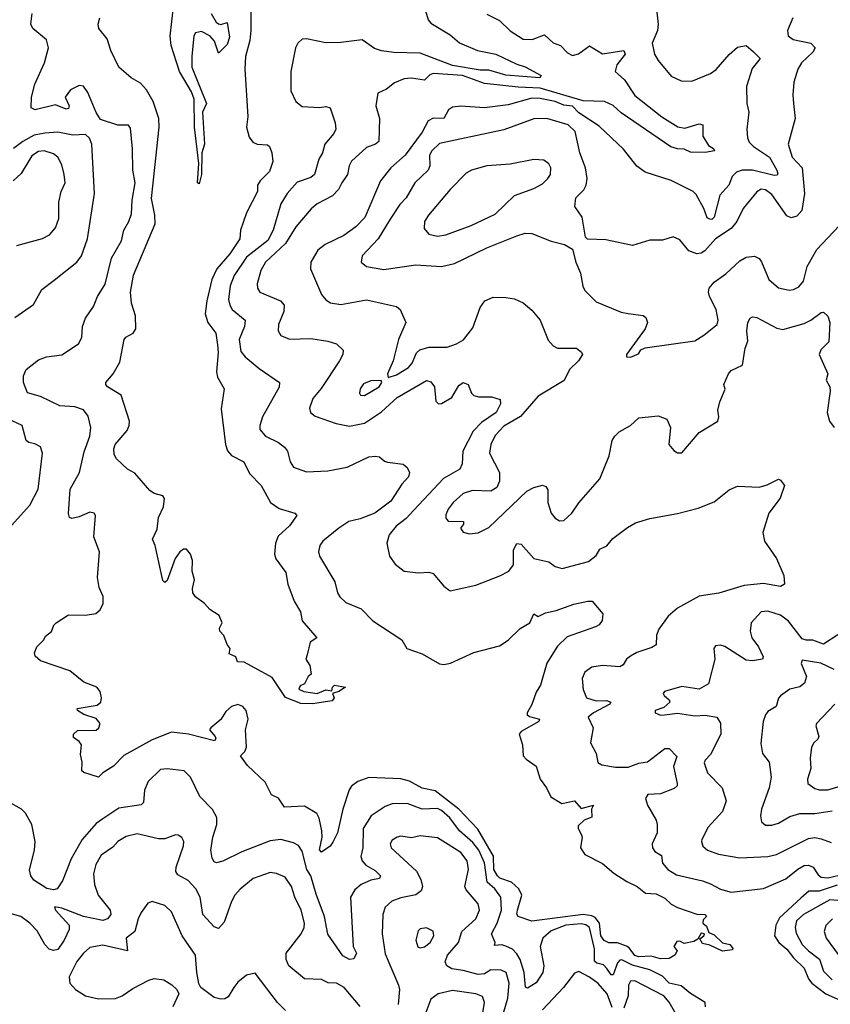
# Model space of a CAD drawing. Extents: x 1552033 to 1694788, y 811965 to 917215.
# Tile 579 of 632: x 1683058 to 1686837, y 881356 to 885946. Entities that reach past the tile are written whole.
import ezdxf

# ---------------------------------------------------------------- set-up
doc = ezdxf.new("R2010")
doc.units = 0

msp = doc.modelspace()

# ---------------------------------------------------------------- linework, layer by layer
at = {"layer": '0CON20XD'}
for points in [[(1685783, 881653), (1685766.5, 881675), (1685761.5, 881735), (1685740.3, 881760.3), (1685725, 881769.1), (1685685, 881774.1), (1685445, 881743.5), (1685382, 881765), (1685376.3, 881776.3), (1685377.9, 881795), (1685398.9, 881865), (1685385.2, 881895), (1685351.2, 881925), (1685295.9, 881945), (1685285, 881954.4), (1685268.2, 881985), (1685266.2, 882046.2), (1685193.3, 882173.3), (1685105.4, 882265.4), (1684995, 882350.6), (1684935, 882363), (1684875, 882396), (1684835, 882407.5), (1684685, 882413.6), (1684634.2, 882395), (1684605, 882372.9), (1684593.9, 882356.1), (1684564.7, 882265.3), (1684539.1, 882155), (1684518.4, 882111.6), (1684505, 882092.9), (1684465, 882065.8), (1684455.8, 882075.8), (1684467.3, 882135), (1684467.1, 882165), (1684454.1, 882224.1), (1684442.5, 882245), (1684385, 882280.4), (1684292.5, 882275), (1684265, 882316.7), (1684232, 882332), (1684201.7, 882391.7), (1684120, 882470), (1684087.5, 882515), (1684106.9, 882535), (1684115.3, 882554.7), (1684111.2, 882635), (1684123.3, 882685), (1684114.3, 882725), (1684097.5, 882745), (1684075, 882754.4), (1684045, 882744.3), (1684018.9, 882721.1), (1683995, 882684.2), (1683948.8, 882645), (1683943.3, 882635), (1683968.5, 882605), (1683971.9, 882595), (1683966.7, 882585), (1683845, 882614.8), (1683765.3, 882624.7), (1683675, 882589.6), (1683543.7, 882516.4), (1683495, 882466), (1683445.8, 882435), (1683425, 882414.5), (1683356.6, 882436.6), (1683348, 882445), (1683349.4, 882485), (1683341.3, 882521.3), (1683345.6, 882565), (1683335, 882582), (1683309.5, 882599.5), (1683309.2, 882615), (1683327, 882633), (1683415, 882634.6), (1683426.5, 882645), (1683432.7, 882665), (1683415, 882688.2), (1683357.2, 882707.3), (1683328.1, 882725), (1683326, 882735), (1683419.1, 882750.9), (1683436.7, 882765), (1683440, 882785), (1683433.3, 882815), (1683417.5, 882835), (1683357.3, 882857.3), (1683291.3, 882911.3), (1683155, 882958), (1683129.3, 882979.3), (1683126.2, 882995), (1683137.7, 883022.3), (1683170, 883055), (1683178.3, 883071.7), (1683205.8, 883094.2), (1683216.4, 883123.6), (1683227.5, 883135), (1683285, 883172), (1683365, 883169.5), (1683412.6, 883177.4), (1683432.9, 883195), (1683447.1, 883225), (1683446.8, 883256.8), (1683428.7, 883298.7), (1683420.5, 883345), (1683430, 883465), (1683404.1, 883535), (1683412, 883635), (1683405, 883646), (1683385, 883650), (1683335, 883628.1), (1683300.3, 883620.3), (1683290.8, 883625), (1683284.7, 883644.7), (1683293.1, 883756.9), (1683337.3, 883835), (1683358.1, 883931.9), (1683385.3, 884005), (1683389.6, 884045), (1683377.7, 884097.7), (1683355, 884127.3), (1683315, 884140.6), (1683245, 884146.4), (1683155, 884188.7), (1683095, 884206.2), (1683076, 884255), (1683076.2, 884285), (1683088.8, 884315), (1683145, 884361.1), (1683182.5, 884375), (1683255, 884383.5), (1683331.4, 884435), (1683347.1, 884465), (1683350.6, 884515), (1683364.4, 884555), (1683401.8, 884608.2), (1683420, 884655), (1683456.3, 884713.7), (1683485.8, 884835), (1683532.5, 884915), (1683543.3, 884965), (1683567.5, 885005), (1683578.5, 885041.5), (1683581.8, 885105), (1683595.6, 885185), (1683584.8, 885245), (1683583.9, 885343.9), (1683575, 885440), (1683565, 885453.8), (1683515, 885453.8), (1683435, 885480.8), (1683415, 885512.9), (1683375, 885606.9), (1683355, 885635.5), (1683335, 885639.5), (1683295, 885618.9), (1683270.5, 885585), (1683288.1, 885545), (1683285, 885532.5), (1683275, 885529.4), (1683225, 885549.5), (1683130, 885525), (1683110.8, 885535), (1683113.6, 885585), (1683128.9, 885645), (1683173.4, 885745), (1683191.8, 885815), (1683182.7, 885852.7), (1683119.2, 885905), (1683110, 885925), (1683115.5, 885974.5)], [(1684135.9, 885995), (1684135.8, 885895.8), (1684131.4, 885848.6), (1684111.4, 885775), (1684107.2, 885715), (1684120.8, 885495), (1684115.7, 885445), (1684128.2, 885398.2), (1684145.3, 885375.3), (1684165, 885365.5), (1684212.7, 885362.7), (1684221.9, 885355), (1684232.7, 885325), (1684237.3, 885285), (1684222.3, 885237.7), (1684178.8, 885195), (1684166.7, 885175), (1684167.1, 885145), (1684115.5, 885045), (1684086.8, 884965), (1684084.6, 884925), (1684038.3, 884855), (1683976.9, 884785), (1683954.4, 884735), (1683929.8, 884635), (1683921.9, 884575), (1683934.7, 884535), (1683973.1, 884485), (1683979.9, 884429.9), (1683982.8, 884395), (1683974.7, 884304.7), (1683980.2, 884280.2), (1684010.6, 884225), (1683997.6, 884132.4), (1684017.3, 883965), (1684026.5, 883936.5), (1684044.7, 883914.7), (1684102.9, 883885), (1684130, 883830), (1684183.5, 883775), (1684227.1, 883695), (1684267.4, 883667.4), (1684340, 883645), (1684350, 883635), (1684315, 883586), (1684262.2, 883537.8), (1684250.5, 883505), (1684246, 883455), (1684252.6, 883432.6), (1684299, 883369), (1684308.5, 883315), (1684336.9, 883235), (1684366.5, 883185), (1684374.4, 883144.4), (1684442.5, 883065), (1684412.5, 883045), (1684397.5, 882985), (1684392.5, 882965), (1684410, 882935), (1684417.5, 882895), (1684402.5, 882885), (1684385, 882850), (1684365, 882840), (1684360, 882825), (1684382.5, 882815), (1684445, 882804.5), (1684485, 882822.1), (1684513.3, 882816.7), (1684516, 882835), (1684525, 882843.4), (1684577.5, 882835), (1684545, 882814), (1684516.7, 882805), (1684524.4, 882785), (1684515, 882771.1), (1684423, 882757), (1684368, 882758), (1684296.4, 882786.4), (1684235, 882880), (1684105, 882951.2), (1684072.7, 882952.7), (1684065, 882976.7), (1684035, 882990), (1684038.8, 883015), (1684025, 883033.8), (1684009.7, 883075), (1683991.4, 883095), (1683989.8, 883110.2), (1684002, 883135), (1683988.2, 883168.2), (1683945, 883195.8), (1683920, 883225), (1683877.5, 883255), (1683865.2, 883275), (1683863.3, 883295), (1683873.2, 883335), (1683861.7, 883375), (1683864.3, 883425), (1683854.4, 883454.4), (1683835, 883477.9), (1683822.3, 883477.7), (1683804.7, 883465.3), (1683782.2, 883435), (1683745, 883332.5), (1683735, 883322.5), (1683725, 883332.5), (1683690, 883495), (1683677.5, 883525), (1683698.3, 883571.7), (1683705.7, 883625), (1683728.9, 883675), (1683733.2, 883713.2), (1683725, 883725.7), (1683685, 883736.9), (1683665, 883751.9), (1683595, 883832), (1683560.7, 883850.7), (1683508.8, 883898.8), (1683499.1, 883919.1), (1683496.4, 883945), (1683502.7, 883965), (1683558.3, 884031.7), (1683568.9, 884055), (1683569.4, 884075), (1683531.4, 884195), (1683468, 884235), (1683459.2, 884245), (1683460, 884255), (1683494.3, 884295.7), (1683525, 884348.8), (1683544.4, 884455), (1683553.3, 884466.7), (1683586.7, 884485), (1683598.8, 884505), (1683598.2, 884565), (1683578.4, 884625), (1683575.2, 884675), (1683588.4, 884755), (1683689, 884995), (1683688.4, 885035), (1683673.1, 885113.1), (1683707.5, 885445), (1683706.4, 885485), (1683680.6, 885565), (1683649.3, 885619.3), (1683620.7, 885650.7), (1683577.1, 885675), (1683519.4, 885725), (1683482.8, 885802.8), (1683465.9, 885855.9), (1683426.7, 885905), (1683424, 885925), (1683432, 885955)], [(1683951.2, 885975), (1683973.3, 885935), (1683985, 885926.2), (1683996.1, 885923.9), (1684025, 885932.5), (1684035.6, 885864.4), (1684025, 885830), (1683985, 885790), (1683966, 885845), (1683945, 885871.2), (1683905, 885891.2), (1683877.5, 885885), (1683870, 885870), (1683860, 885775), (1683861.1, 885725), (1683929.4, 885555), (1683910.6, 885515), (1683920, 885365), (1683907.3, 885325), (1683906.2, 885225), (1683895, 885180), (1683887.5, 885185), (1683893.3, 885275), (1683872.3, 885445), (1683871.5, 885575), (1683859.1, 885609.1), (1683802.7, 885705), (1683764.8, 885824.8), (1683759, 885869), (1683774.4, 886005.6)], [(1684945, 886003.3), (1684962.9, 885945), (1684975, 885929.4), (1685064.8, 885874.8), (1685108.1, 885838.1), (1685192, 885802), (1685277.5, 885785), (1685375, 885738.1), (1685415, 885725.8), (1685488.6, 885685), (1685482.5, 885675), (1685325, 885687.7), (1685245, 885709.8), (1685205, 885710.7), (1685075, 885732.8), (1684925, 885790), (1684802.4, 885792.4), (1684745, 885800.6), (1684712.3, 885812.3), (1684655, 885852.5), (1684555, 885838.9), (1684485, 885837.3), (1684395, 885855.9), (1684375, 885854.6), (1684355, 885836.5), (1684344.1, 885815), (1684321.4, 885705), (1684321.4, 885615), (1684345.7, 885565), (1684375, 885541.9), (1684455, 885537.3), (1684485, 885541.2), (1684505, 885535.6), (1684528.8, 885465), (1684531.1, 885435), (1684521.8, 885415), (1684480, 885365), (1684469.1, 885325), (1684451.8, 885295), (1684432.7, 885225), (1684415, 885210), (1684351.7, 885188.2), (1684304.8, 885135.2), (1684275, 885087.1), (1684239.5, 884965), (1684215, 884916.5), (1684115, 884838.8), (1684057.2, 884752.8), (1684039.2, 884705), (1684031.5, 884641.5), (1684037.1, 884615), (1684049.1, 884595), (1684108.5, 884545), (1684106, 884515), (1684080.9, 884455), (1684089.2, 884399.2), (1684108.9, 884375), (1684175, 884320), (1684268.6, 884255), (1684267.2, 884232.8), (1684190, 884095), (1684177.8, 884055), (1684178.1, 884035), (1684204.2, 884005), (1684265, 883974.5), (1684293, 883953), (1684306.5, 883935), (1684318.1, 883885), (1684335, 883860.8), (1684395, 883838.6), (1684495, 883842.3), (1684585, 883860), (1684685, 883907.5), (1684715, 883911.2), (1684735, 883907.5), (1684758, 883888), (1684773.2, 883883.2), (1684845, 883873.5), (1684865, 883858.2), (1684874.6, 883835), (1684870.4, 883815), (1684838.8, 883781.2), (1684788.2, 883701.8), (1684713.8, 883646.2), (1684645, 883619.7), (1684592.7, 883607.3), (1684545.6, 883575), (1684470.6, 883515), (1684457.1, 883495), (1684450.8, 883465), (1684456, 883445), (1684527.1, 883325), (1684539.2, 883275), (1684550.8, 883255), (1684578.9, 883228.9), (1684649.8, 883199.8), (1684705, 883143.3), (1684840, 883055), (1684863.3, 883015), (1684935, 882990), (1685015, 882943.1), (1685035, 882940.5), (1685066.8, 882946.8), (1685175, 882996.4), (1685295, 883026.8), (1685335, 883053.6), (1685391.7, 883108.3), (1685436.9, 883135), (1685455, 883176.2), (1685475, 883163.8), (1685509.5, 883180.5), (1685558.7, 883191.3), (1685641.7, 883221.7), (1685705.8, 883235.8), (1685727.5, 883235), (1685777, 883177), (1685773.3, 883145), (1685760, 883125), (1685742.5, 883115), (1685610.8, 883069.3), (1685564.6, 883025), (1685515, 882945.7), (1685486.5, 882843.5), (1685465, 882812), (1685446.1, 882753.9), (1685424.3, 882715), (1685424, 882705), (1685435, 882697.1), (1685481.2, 882685), (1685478, 882675), (1685395, 882628.2), (1685387.1, 882615), (1685402, 882565), (1685405.8, 882515), (1685418.5, 882498.5), (1685465, 882466), (1685484.4, 882405), (1685514.5, 882365), (1685533.5, 882323.5), (1685585, 882291.5), (1685645, 882304.4), (1685675, 882269.5), (1685732.5, 882285), (1685723.4, 882266.6), (1685725, 882228.8), (1685689.2, 882215), (1685662.1, 882187.9), (1685660.8, 882175), (1685675, 882148.8), (1685680, 882135), (1685671.9, 882085), (1685692.5, 882055), (1685775, 882012.5), (1685827.6, 881967.6), (1685888.1, 881928.1), (1685937.1, 881905), (1685975, 881874.4), (1686025, 881870.6), (1686065, 881850.8), (1686095, 881822.9), (1686125, 881806.9), (1686215, 881776.2), (1686252.5, 881775), (1686260, 881765), (1686245, 881750), (1686243.3, 881735), (1686260.5, 881720.5), (1686270.7, 881690.7), (1686295, 881679.4), (1686335, 881642.2), (1686368.6, 881635), (1686383.8, 881615), (1686380, 881610), (1686335, 881603.9), (1686275, 881631.8), (1686240.4, 881640.4), (1686228.3, 881661.7), (1686247.5, 881675), (1686250, 881685), (1686235, 881687.5), (1686219.5, 881660.5), (1686201.4, 881648.6), (1686155, 881640), (1686135, 881650), (1686121.2, 881648.8), (1686107.5, 881625), (1686122.5, 881605), (1686112.5, 881585), (1686085, 881570), (1686045, 881568.6), (1686001.2, 881581.2), (1685945, 881578.2), (1685925, 881583.2), (1685899.7, 881619.7), (1685887.5, 881627.5), (1685845, 881643.1), (1685805, 881642.7), (1685783, 881653)], [(1686025, 886008.8), (1686034.7, 885925), (1686031.6, 885895), (1686007, 885837), (1686017.1, 885785), (1686034.2, 885755), (1686095, 885682.5), (1686141.1, 885661.1), (1686191.4, 885658.6), (1686279.2, 885695), (1686305, 885713.1), (1686365, 885784.2), (1686405, 885818), (1686445, 885826), (1686477.8, 885797.8)], [(1685235, 885971.1), (1685295, 885941.5), (1685345, 885894), (1685405.3, 885855.3), (1685446.7, 885853.2), (1685505, 885874.6), (1685525.6, 885855.6), (1685545, 885838.2), (1685579.2, 885825), (1685611.2, 885791.2), (1685635, 885779.3), (1685663.3, 885786.7), (1685715, 885824.5), (1685775, 885786), (1685875, 885801.8), (1685880.7, 885785), (1685841.6, 885735), (1685833.3, 885705), (1685877.6, 885665), (1685925, 885592.4), (1686052.3, 885492.3), (1686126.7, 885446.7), (1686159.5, 885440.5), (1686225, 885460.8), (1686242.5, 885455), (1686242.6, 885402.6), (1686269.1, 885359.1), (1686292.5, 885345), (1686296.7, 885335), (1686253, 885327), (1686185, 885329), (1686155, 885343), (1686125, 885343.6), (1686093.9, 885353.9), (1685861.4, 885511.4), (1685825, 885545.2), (1685785, 885564.8), (1685685, 885567.7), (1685485, 885627.3), (1685381.2, 885631.2), (1685225, 885648.6), (1685122, 885685), (1684985.4, 885694.6), (1684970.7, 885689.3), (1684945, 885664.1), (1684885, 885672.9), (1684850.6, 885669.4), (1684805, 885652.2), (1684767.4, 885622.6), (1684726.8, 885603.2), (1684718.6, 885545), (1684735.8, 885485), (1684731.5, 885378.5), (1684716.2, 885365), (1684675, 885350), (1684605, 885286.5), (1684593.3, 885265), (1684585.4, 885225), (1684559.1, 885185), (1684543.8, 885155), (1684515.7, 885124.3), (1684445, 885086.9), (1684416.3, 885063.6), (1684345, 884980), (1684297, 884903), (1684204, 884815), (1684182.8, 884777.2), (1684164.6, 884715), (1684167.1, 884695), (1684178.1, 884675), (1684274.2, 884635), (1684290.6, 884615), (1684288.9, 884585), (1684264.5, 884524.5), (1684263.5, 884495), (1684275, 884473.1), (1684315, 884456.4), (1684415, 884460.4), (1684495, 884447.3), (1684535, 884434.4), (1684566.2, 884405), (1684564, 884385), (1684548.1, 884355), (1684463.6, 884226.4), (1684425, 884180), (1684409.5, 884135), (1684413.1, 884115), (1684435, 884098.5), (1684534, 884064), (1684595, 884050.5), (1684665, 884064.7), (1684745, 884118.4), (1684818.2, 884185), (1684955, 884263.3), (1684975, 884257.5), (1684991.9, 884235), (1684997.5, 884167.5), (1685010, 884155), (1685025, 884156.2), (1685072.5, 884185), (1685105, 884241.2), (1685125, 884254), (1685148, 884245), (1685164.4, 884205), (1685175, 884193.8), (1685197.7, 884187.7), (1685257.6, 884187.6), (1685297.5, 884175), (1685299.2, 884155), (1685278.5, 884115), (1685211.2, 884068.8), (1685172.2, 884027.8), (1685123.1, 883935), (1685120.9, 883875), (1685110, 883850), (1685033, 883807), (1684895, 883659.1), (1684859, 883621), (1684812.5, 883585), (1684780.6, 883545), (1684769.4, 883505), (1684781.9, 883445), (1684808.6, 883408.6), (1684850, 883375), (1684917.2, 883367.2), (1684965, 883370.9), (1684985, 883364.4), (1685034.7, 883304.7), (1685065, 883283.6), (1685185, 883309.6), (1685296.9, 883353.1), (1685337.5, 883375), (1685360.5, 883405), (1685360.4, 883475), (1685375, 883504.2), (1685395, 883500.8), (1685455, 883434.2), (1685525, 883418.8), (1685555, 883397.5), (1685587, 883387), (1685709.7, 883420.3), (1685745, 883448.8), (1685762.2, 883477.8), (1685795, 883494), (1685822.6, 883527.4), (1685891.1, 883578.9), (1685929.1, 883600.9), (1685995, 883621.1), (1686125, 883643.6), (1686221.5, 883668.5), (1686295, 883699.2), (1686365, 883753.9), (1686405, 883770.9), (1686505, 883767.5), (1686542.5, 883777.5), (1686595, 883803.8), (1686605, 883800), (1686623.8, 883775), (1686603.1, 883715), (1686550, 883645), (1686522.9, 883555), (1686530.8, 883515), (1686585.7, 883435), (1686620, 883355), (1686624, 883315), (1686605, 883304.4), (1686525, 883317.1), (1686435, 883308.1), (1686316.8, 883273.2), (1686225, 883259.2), (1686125, 883202.5), (1686080.8, 883165), (1686037.5, 883105), (1686026.4, 883076.4), (1686025, 883032.5), (1686005, 883020), (1685935, 882996.7), (1685905, 882978.8), (1685886.7, 882965), (1685871.2, 882938.8), (1685855, 882928.8), (1685775, 882936.2), (1685725, 882928.1), (1685692, 882905), (1685680, 882875), (1685684.4, 882824.4), (1685700, 882785), (1685745, 882770.4), (1685793.1, 882773.1), (1685814.5, 882765), (1685809.6, 882755), (1685732.7, 882715), (1685707.5, 882695), (1685731.8, 882645), (1685718.6, 882575), (1685745.5, 882525.5), (1685753.8, 882483.8), (1685772, 882472), (1685835, 882461.2), (1685895, 882461.9), (1685945, 882480), (1685985, 882486.7), (1686065, 882549.3), (1686085, 882549.3), (1686121.9, 882511.9), (1686106.2, 882465), (1686123.8, 882385), (1686122.5, 882375), (1686108.3, 882361.7), (1686045, 882337.1), (1685986, 882334), (1685976, 882315), (1685984.4, 882284.4), (1686025.8, 882215), (1686029.2, 882195), (1686030, 882155), (1686007.1, 882105), (1686008.6, 882085), (1686018.9, 882068.9), (1686049.8, 882049.8), (1686054, 882014), (1686078.8, 881985), (1686120.4, 881960.4), (1686241.4, 881931.4), (1686278.5, 881918.5), (1686325, 881892.5), (1686375, 881879.1), (1686525, 881895.4), (1686629.3, 881940.7), (1686685, 881986), (1686715, 882002.7), (1686735, 882004.5), (1686756.9, 881995), (1686779.8, 881959.8), (1686795, 881948.8), (1686825, 881945.2), (1686877.5, 881957.5)], [(1686661.9, 885955), (1686636.7, 885895), (1686640.6, 885870.6), (1686664.2, 885854.2), (1686746.5, 885836.5), (1686767.1, 885815), (1686755.5, 885795), (1686702.9, 885745), (1686686, 885715), (1686667.5, 885655), (1686661.5, 885595), (1686665.5, 885555), (1686673.3, 885485), (1686641.1, 885365), (1686658.8, 885305), (1686705.2, 885255.2), (1686717.2, 885135), (1686703.5, 885056.5), (1686680.3, 885029.7), (1686655, 885022.9), (1686635, 885031.1), (1686565, 885130.6), (1686535, 885152.4), (1686515, 885155.3), (1686495, 885143.5), (1686430, 885065), (1686401.2, 885005), (1686375, 884972.9), (1686302.1, 884925), (1686252, 884868), (1686235, 884857.5), (1686214.8, 884854.8), (1686177.8, 884867.8), (1686135, 884919.2), (1686105, 884934.2), (1686055, 884918.1), (1685995, 884918.6), (1685915, 884892.9), (1685790.8, 884919.2), (1685705, 884923.3), (1685695, 884932.5), (1685680, 885025), (1685646, 885075), (1685650, 885115), (1685687.8, 885152.2), (1685698.5, 885175), (1685702.9, 885205), (1685696.2, 885255), (1685669.1, 885325), (1685647.3, 885425), (1685615, 885455.8), (1685515, 885485.8), (1685455, 885483.1), (1685315, 885432.5), (1685015, 885369.3), (1684979.2, 885335), (1684967.7, 885315), (1684970, 885265), (1684962.1, 885245), (1684899.5, 885185), (1684860, 885115), (1684830, 885085), (1684785, 885016.7), (1684729.3, 884925), (1684654.4, 884845), (1684649.2, 884815), (1684674, 884795), (1684755, 884781.9), (1684905, 884803.6), (1685025, 884795.6), (1685085, 884810), (1685235, 884882.1), (1685375, 884939.1), (1685415, 884950), (1685445, 884949.4), (1685535, 884914), (1685597.3, 884897.3), (1685635, 884876.2), (1685650.8, 884815), (1685672.9, 884765), (1685683, 884703), (1685693.2, 884683.2), (1685745, 884631.2), (1685862.6, 884582.6), (1685894.4, 884575.6), (1685965, 884566.9), (1685976.9, 884556.9), (1685985.5, 884535), (1685974.6, 884505), (1685887.5, 884385), (1685886.7, 884375), (1685905, 884372.9)], [(1686477.8, 885797.8), (1686510, 885765), (1686471.9, 885718.1), (1686445.6, 885635), (1686447.5, 885555), (1686457.8, 885515), (1686448.1, 885435), (1686451.5, 885395), (1686458.9, 885375), (1686478.2, 885355), (1686552.8, 885305), (1686587.2, 885245), (1686592.5, 885227.5), (1686588.9, 885221.1), (1686575, 885219.6), (1686475, 885244.8), (1686425.7, 885244.3), (1686399.4, 885235), (1686380, 885215), (1686364.5, 885175), (1686321.7, 885128.3), (1686295.8, 885025), (1686285.2, 885014.8), (1686275, 885015.3), (1686262.8, 885022.8), (1686247.8, 885065), (1686211, 885131), (1686197.3, 885145), (1686095, 885195.5), (1685973.3, 885235), (1685935, 885263.8), (1685872.7, 885342.7), (1685759.9, 885449.9), (1685665, 885511.6), (1685635, 885542.2), (1685595, 885547), (1685554.4, 885565), (1685485, 885578.6), (1685445, 885579.4), (1685335, 885549.4), (1685225, 885535.7), (1685115, 885542.7), (1685075, 885538.4), (1685056.4, 885525), (1685035, 885485.6), (1684985, 885486.2), (1684962.7, 885475), (1684935, 885421.4), (1684855.3, 885315), (1684788.9, 885255), (1684740.5, 885195), (1684666.8, 885023.2), (1684625, 884980.8), (1684569.5, 884940.5), (1684482.3, 884897.7), (1684448.1, 884871.9), (1684415.8, 884815), (1684414.2, 884785), (1684464.5, 884665), (1684485, 884640), (1684506.5, 884626.5), (1684555, 884618.5), (1684675, 884639.5), (1684815, 884609.2), (1684832, 884595), (1684858, 884535), (1684824.6, 884455.4), (1684798.9, 884355), (1684772, 884295), (1684775, 884277.5), (1684815, 884290), (1684870.5, 884325), (1684887.1, 884345), (1684907.2, 884392.8), (1684923.1, 884406.9), (1684965, 884419.7), (1685050.7, 884419.3), (1685095, 884434.6), (1685126.3, 884453.7), (1685170.8, 884509.2), (1685205, 884603.8), (1685226.2, 884635), (1685265, 884652), (1685325, 884650.8), (1685365, 884644.3), (1685405, 884625.7), (1685445, 884592), (1685485, 884546), (1685521.9, 884451.9), (1685544.3, 884425), (1685565, 884414.6), (1685653.3, 884415), (1685676.6, 884396.6), (1685682, 884385), (1685663.5, 884355), (1685621.1, 884315), (1685596.7, 884263.3), (1685475, 884191.4), (1685393.2, 884096.8), (1685315, 884051.6), (1685275, 884007.1), (1685253.8, 883965), (1685248.6, 883925), (1685294.7, 883835), (1685294.7, 883795.3), (1685282.7, 883765), (1685255, 883747.5), (1685168.3, 883751.7), (1685125, 883736.7), (1685078.5, 883695), (1685055.6, 883665), (1685045, 883637.5), (1685045, 883622.5), (1685055, 883608.8), (1685126.4, 883606.4), (1685127.5, 883595), (1685112.5, 883575), (1685125, 883557.5), (1685155, 883548.8), (1685195, 883553.3), (1685245, 883578.9), (1685422, 883748), (1685455, 883764.7), (1685495.4, 883775.4), (1685510.2, 883770.2), (1685520.6, 883755), (1685519.4, 883695), (1685535.8, 883645), (1685555, 883622), (1685575, 883610), (1685595, 883612), (1685632.5, 883645), (1685665, 883694.3), (1685762.8, 883805), (1685806.6, 883913.4), (1685819.6, 883985), (1685831.8, 884005), (1685851.9, 884025), (1685905.3, 884054.8), (1685945, 884089.6), (1686035, 884099.5), (1686074.4, 884084.4), (1686091.9, 884045), (1686084.2, 883965), (1686107.1, 883937.1), (1686125, 883926.2), (1686145, 883926.7), (1686225, 884020.9), (1686312.5, 884075), (1686318, 884095), (1686312, 884125), (1686321.2, 884165), (1686346.1, 884223.9), (1686341.2, 884245), (1686361.9, 884295), (1686375, 884311.2), (1686426.9, 884335), (1686440, 884415), (1686452.8, 884447.2), (1686447.1, 884495), (1686452, 884535), (1686463.3, 884555), (1686475, 884560), (1686495, 884557.5), (1686588.4, 884508.4), (1686615, 884502.1), (1686715, 884530.4), (1686745.7, 884545), (1686795, 884581.2), (1686805, 884583.3), (1686825, 884563.3), (1686834.3, 884534.3), (1686830, 884445), (1686793.1, 884406.9), (1686785.7, 884385), (1686825.7, 884295), (1686817.5, 884265), (1686834, 884235), (1686836, 884215), (1686822, 884115), (1686833.3, 884075), (1686854.2, 884044.2)], [(1683035, 884557.5), (1683121.7, 884618.3), (1683161.4, 884688.6), (1683218.8, 884731.2), (1683325, 884815.6), (1683345.3, 884845), (1683374.4, 884925), (1683405.9, 885135), (1683393.7, 885365), (1683383.5, 885393.5), (1683365, 885410.6), (1683305, 885407.3), (1683235, 885421), (1683175, 885417.4), (1683125, 885406.9), (1683071.8, 885378.2), (1683028.7, 885345)], [(1683045, 884893.3), (1683164.6, 884925.4), (1683196.9, 884943.1), (1683224.4, 884975), (1683240.9, 885019.1), (1683240, 885095), (1683251.1, 885145), (1683270, 885185), (1683265.4, 885225), (1683255, 885268.8), (1683235.6, 885305), (1683215, 885320), (1683172.5, 885335), (1683145, 885331.8), (1683115, 885311.5), (1683065, 885228.5), (1683027.3, 885195)], [(1685005, 884936.2), (1685045, 884942.5), (1685163, 884987), (1685275, 885040), (1685364.3, 885125.7), (1685455, 885159.6), (1685495, 885181.2), (1685520.5, 885205), (1685531.8, 885225), (1685533.3, 885255), (1685525, 885274), (1685500.7, 885290.7), (1685455, 885294.5), (1685345, 885273.1), (1685235, 885264), (1685165, 885243.8), (1685139.8, 885230.2), (1685065, 885154.5), (1684963.6, 885035), (1684945.5, 885005), (1684943, 884973), (1684965, 884945.8), (1685005, 884936.2)], [(1685905, 884372.9), (1685942.3, 884387.7), (1685953.6, 884406.4), (1685973.5, 884416.5), (1686205, 884449), (1686247.8, 884475), (1686309.2, 884525), (1686314.4, 884545), (1686305.4, 884595), (1686273.8, 884655), (1686268.8, 884675), (1686271.8, 884695), (1686295, 884722.7), (1686349.4, 884760.6), (1686415, 884822.3), (1686445, 884839.6), (1686483.8, 884843.8), (1686505, 884832.2), (1686516.8, 884816.8), (1686550, 884735), (1686595, 884695.8), (1686645, 884685.6), (1686665, 884687.8), (1686689.8, 884700.2), (1686712.4, 884727.6), (1686728.5, 884795), (1686774.6, 884875.4), (1686878, 884985)], [(1684665, 884193.5), (1684734.2, 884235), (1684746.2, 884255), (1684743.3, 884263.3), (1684695, 884263.1), (1684661.2, 884248.8), (1684645.6, 884225), (1684642.2, 884205), (1684646.7, 884195), (1684665, 884193.5)], [(1683005, 883573.3), (1683105, 883682.5), (1683143.3, 883756.7), (1683164.3, 883925), (1683154.3, 883954.3), (1683128.7, 883968.7), (1683100, 883975), (1683087.5, 883985), (1683068.8, 884055), (1683003.3, 884085)], [(1686871.9, 883078.1), (1686805, 883034.4), (1686755, 883053.9), (1686725, 883053.1), (1686705, 883059.6), (1686642.4, 883142.4), (1686605, 883170.4), (1686545, 883189.2), (1686515, 883186), (1686468.7, 883135), (1686463.6, 883095), (1686470.4, 883065), (1686502.1, 883022.1), (1686524, 882976), (1686521.2, 882965), (1686475, 882957.1), (1686445, 882960), (1686345, 883023.6), (1686325, 883030), (1686302.3, 883027.7), (1686293.8, 883015), (1686298, 882965), (1686269.7, 882850.3), (1686225, 882825.4), (1686145, 882837.3), (1686063.3, 882815), (1686058, 882805), (1686062.9, 882795), (1686086, 882775), (1686089.2, 882765), (1686060.3, 882739.7), (1686020, 882725), (1686020, 882715), (1686045, 882703.3), (1686064.1, 882705.9), (1686125, 882712.9), (1686205, 882700.5), (1686254.2, 882704.2), (1686308, 882695), (1686325, 882667.5), (1686327.1, 882615), (1686278.7, 882521.3), (1686253.1, 882495), (1686248.8, 882481.2), (1686264.4, 882435), (1686333.1, 882365), (1686351.1, 882305), (1686334.6, 882255.4), (1686267.8, 882182.2), (1686238.6, 882125), (1686235.8, 882115), (1686243, 882093), (1686263.8, 882075), (1686315, 882056.1), (1686415, 882038.7), (1686545, 882045.4), (1686586, 882054), (1686735, 882129.6), (1686765, 882133.1), (1686795, 882126.8), (1686840.2, 882110.2)], [(1686855, 882917.2), (1686793.2, 882946.8), (1686705, 882960), (1686700.9, 882945), (1686725.3, 882885), (1686716.8, 882853.2), (1686695, 882836.7), (1686647.5, 882825), (1686605, 882793.8), (1686595, 882782.5), (1686585, 882743.8), (1686545, 882720.6), (1686534.2, 882705.8), (1686523.9, 882675), (1686512.4, 882572.4), (1686521.4, 882525), (1686552.2, 882485), (1686560.9, 882415), (1686552.3, 882365), (1686515.5, 882265.5), (1686511.8, 882235), (1686516.9, 882206.9), (1686535, 882191.4), (1686565, 882191.8), (1686595, 882200.4), (1686648.5, 882231.5), (1686694.4, 882245.6), (1686765, 882246.1), (1686845, 882257.5)], [(1686858.1, 882755), (1686772, 882665), (1686769.4, 882655), (1686782.7, 882605), (1686778.6, 882591.4), (1686760, 882575), (1686749.4, 882555), (1686743.2, 882503.2), (1686746.7, 882455), (1686731.1, 882405), (1686732.9, 882385), (1686765, 882361.5), (1686785.4, 882355.4), (1686825.5, 882355.5), (1687078.1, 882431.9)], [(1686255.3, 881345), (1686252.9, 881365), (1686185, 881406.7), (1686141.9, 881441.9), (1686085, 881454.8), (1686055, 881486.9), (1685995, 881517.7), (1685915, 881538.2), (1685865, 881563.4), (1685855, 881561.4), (1685845, 881549.3), (1685825, 881493.6), (1685815, 881494.2), (1685795, 881523.2), (1685780.1, 881540.1), (1685748.4, 881548.4), (1685737.2, 881557.2), (1685737.7, 881615), (1685714.4, 881715), (1685696.8, 881726.8), (1685675, 881731.7), (1685604.5, 881725), (1685535, 881699.3), (1685497.5, 881665), (1685484, 881625), (1685500.7, 881535), (1685496.1, 881505), (1685465, 881456.9), (1685425, 881431.4), (1685416.7, 881436.7), (1685409.4, 881505), (1685391.3, 881565), (1685375, 881592.1), (1685355, 881612.7), (1685325, 881627.6), (1685305, 881633.1), (1685270.7, 881630.7), (1685274.2, 881645), (1685257.1, 881685), (1685284, 881735), (1685304.2, 881795), (1685301.2, 881855), (1685273.5, 881895), (1685237.2, 881925), (1685225.6, 882015.6), (1685197.8, 882075), (1685170.6, 882110.6), (1685108.7, 882165), (1685062.9, 882225), (1685025, 882259.4), (1685005, 882269.2), (1684935, 882266.1), (1684865, 882292.1), (1684795, 882290.6), (1684761.1, 882278.9), (1684696.4, 882235), (1684659.7, 882175), (1684658.3, 882085), (1684648.2, 882045), (1684654.7, 882025), (1684671.5, 882005), (1684715, 881980), (1684740.5, 881955), (1684735, 881943.1), (1684694.6, 881934.6), (1684650.5, 881915), (1684620.8, 881889.2), (1684600.9, 881855), (1684611.9, 881625), (1684628.7, 881595), (1684615, 881567.6), (1684595, 881565.3), (1684565, 881581.8), (1684493.8, 881683.8), (1684478.6, 881765), (1684439.6, 881869.6), (1684414.8, 881955), (1684395.8, 881985), (1684375, 882070), (1684357, 882097), (1684335, 882108.2), (1684275, 882123.9), (1684225, 882117.5), (1684093.1, 882066.9), (1684005, 882023.3), (1683975, 882015.8), (1683965, 882020), (1683955, 882036.7), (1683948.9, 882075), (1683958.2, 882135), (1683977.7, 882195), (1683977.1, 882227.1), (1683957.5, 882265), (1683897.1, 882325), (1683854.5, 882415), (1683825, 882444.5), (1683745, 882453.8), (1683715, 882450.5), (1683657.1, 882395), (1683640.4, 882355), (1683635, 882297.5), (1683625, 882286), (1683519.6, 882270.4), (1683445, 882220.9)], [(1683445, 882220.9), (1683415, 882198.5), (1683348.9, 882125), (1683298.5, 882035), (1683258.2, 881931.8), (1683232, 881895), (1683215, 881890), (1683185, 881896.8), (1683123.6, 881935), (1683109.4, 881955), (1683103.8, 881983.8), (1683126.2, 882075), (1683130, 882115), (1683114.2, 882195), (1683085, 882246.9), (1683065.8, 882265.8), (1683005, 882299.5)], [(1684645, 881345.7), (1684570, 881435), (1684535, 881455.3), (1684496.5, 881456.5), (1684465, 881471.5), (1684385, 881474.5), (1684313.2, 881535), (1684299.7, 881565), (1684300.8, 881595), (1684370.5, 881685), (1684384.1, 881715), (1684385.9, 881735), (1684370.4, 881795), (1684341.1, 881855), (1684325.2, 881905.2), (1684295, 881949.5), (1684255, 881966.5), (1684225, 881970), (1684146.6, 881943.4), (1684086.5, 881893.5), (1684061.5, 881865), (1684044.7, 881835), (1684010.8, 881739.2), (1683985, 881709.2), (1683965, 881718.1), (1683911.5, 881775), (1683899.4, 881855), (1683878.5, 881895), (1683843.9, 881933.9), (1683795, 881960.5), (1683785.5, 881975), (1683787.1, 881995), (1683821.9, 882095), (1683822.9, 882115), (1683813.4, 882133.4), (1683796.7, 882145), (1683785, 882145.6), (1683735, 882128.1), (1683705, 882128.2), (1683605, 882151.1), (1683555, 882138.2), (1683515.6, 882114.4), (1683492, 882088), (1683438.2, 882051.8), (1683412.6, 882007.4), (1683401.9, 881965), (1683405.9, 881915), (1683424.4, 881864.4), (1683479.1, 881795), (1683482.7, 881775), (1683467.8, 881755), (1683445, 881747.3), (1683355, 881765.2), (1683254.4, 881805), (1683220, 881810), (1683224.7, 881795), (1683288.7, 881725), (1683288.6, 881705), (1683265, 881655.7), (1683235, 881612.5), (1683215, 881606.5), (1683195, 881613.5), (1683175, 881635.7), (1683139.2, 881699.2), (1683104.7, 881734.7), (1683064, 881765), (1683002.9, 881782.9)], [(1685055, 882101.8), (1685005, 882132.9), (1684925, 882140.9), (1684885, 882132.5), (1684835, 882139.4), (1684817.5, 882135), (1684795, 882121.2), (1684784.4, 882105), (1684790, 882085), (1684907.2, 881977.2), (1684927.8, 881937.8), (1684935.2, 881905), (1684929.3, 881885), (1684905, 881866.8), (1684835, 881852.7), (1684792.5, 881837.5), (1684761.1, 881808.9), (1684750.9, 881775), (1684748, 881685), (1684761.7, 881591.7), (1684824.1, 881445), (1684827.8, 881425), (1684822.6, 881355)], [(1685297, 881257), (1685333.1, 881385), (1685339.6, 881455), (1685325.5, 881505), (1685303.3, 881515), (1685255, 881517.5), (1685225, 881498.1), (1685195, 881494.5), (1685125, 881514.5), (1685071.8, 881521.8), (1685048.8, 881535), (1685042.2, 881555), (1685052.1, 881585), (1685104.1, 881645), (1685119.6, 881695), (1685184, 881755), (1685202, 881795), (1685195.4, 881825), (1685139.4, 881889.4), (1685132.5, 881905), (1685149.5, 881985), (1685144.3, 882025), (1685113.8, 882063.9), (1685055, 882101.8)], [(1686868.7, 881911.3), (1686785, 881884.4), (1686736.4, 881883.6), (1686699.3, 881850.7), (1686600.1, 881759.9), (1686583, 881725), (1686577.4, 881675), (1686596.3, 881645), (1686635, 881612.9), (1686665, 881573.2), (1686715, 881525.3), (1686735.6, 881475), (1686750.8, 881455), (1686815.8, 881405), (1686882.4, 881375)], [(1686965, 881831.8), (1686835, 881843.7), (1686711.6, 881775), (1686679.5, 881745), (1686672.8, 881715), (1686678.5, 881688.5), (1686705.8, 881635), (1686735.9, 881605), (1686786.9, 881566.9), (1686805, 881510.4), (1686845, 881470.2)], [(1684297.6, 881327.6), (1684259.5, 881365), (1684155, 881501.2), (1684115, 881491.4), (1684075, 881460), (1684056, 881434), (1684029.3, 881390.7), (1684015, 881381.5), (1683995, 881380), (1683965, 881387.4), (1683902.5, 881435), (1683893, 881453), (1683883.8, 881503.8), (1683877.5, 881585), (1683815.4, 881675), (1683765, 881788), (1683735, 881816.9), (1683675, 881835.8), (1683655, 881828), (1683625, 881784.2), (1683609.7, 881755), (1683594.4, 881695.6), (1683554.5, 881665), (1683560, 881605), (1683445, 881632.7), (1683385, 881620.9), (1683355, 881594.4), (1683325, 881555.4), (1683288.9, 881485), (1683291.8, 881455), (1683318.1, 881425), (1683365, 881395.5), (1683425, 881382), (1683505, 881383.1), (1683535, 881395.6), (1683585, 881429.5), (1683660.6, 881469.4), (1683685, 881476), (1683729.7, 881469.7), (1683767.8, 881447.8), (1683790, 881425), (1683799.1, 881405), (1683771.6, 881345)], [(1686847.1, 881755), (1686816.6, 881723.4), (1686808.8, 881695), (1686816.9, 881665), (1686895, 881558.9)], [(1684925, 881620), (1684945, 881624.3), (1684972, 881645), (1684989.4, 881675), (1684985, 881697.1), (1684955, 881713.1), (1684925, 881707.5), (1684915, 881698.8), (1684904.4, 881655), (1684914.3, 881624.3), (1684925, 881620)], [(1685820.6, 881340.6), (1685796.8, 881405), (1685755, 881453.8), (1685715, 881483.2), (1685665, 881508.8), (1685645, 881500.8), (1685593.3, 881435), (1685495, 881330.4)], [(1686147.6, 881257.6), (1686086.1, 881366.1), (1686061.1, 881395), (1685925, 881465.2), (1685905.3, 881464.7), (1685896.4, 881445), (1685894.8, 881395), (1685875, 881337.5)], [(1685217, 881317), (1685224.5, 881365), (1685215, 881392.9), (1685185, 881404.6), (1685075, 881420.5), (1685008.8, 881405), (1684975, 881380.8), (1684946.2, 881305)]]:
    msp.add_lwpolyline(points, dxfattribs=at)

doc.saveas('drawing.dxf')
